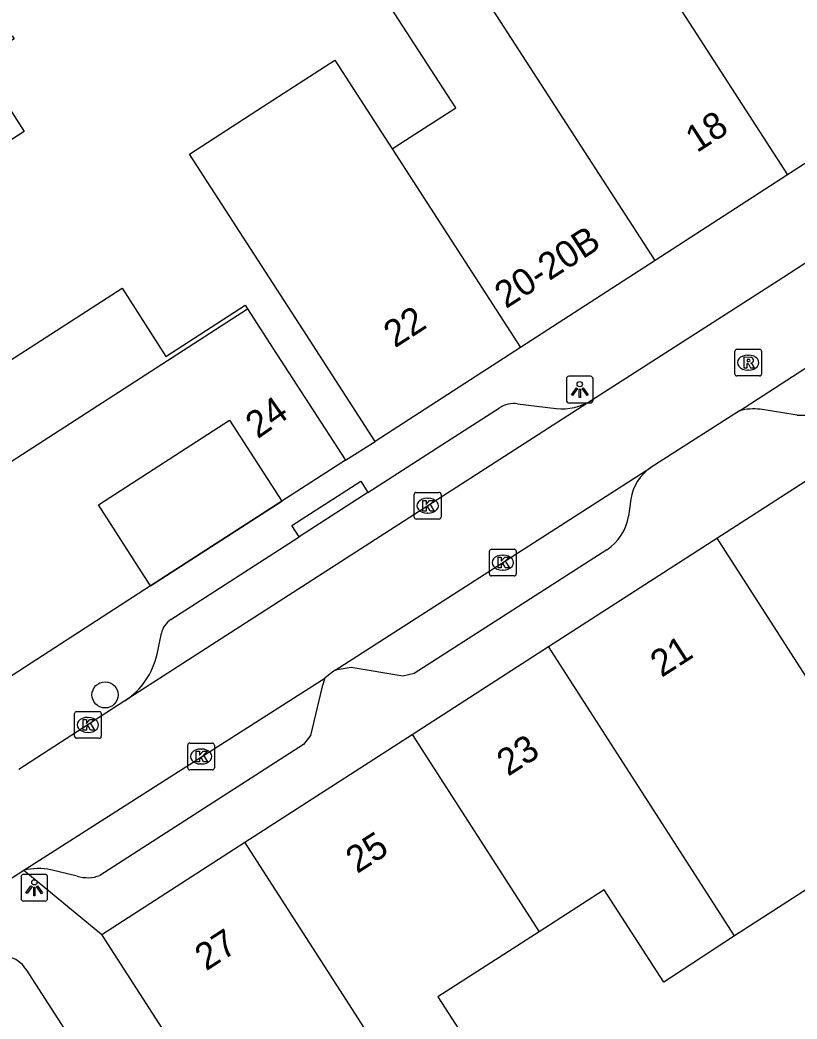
# Model space of a CAD drawing. Extents: x 161801 to 162379, y 382315 to 382832.
# Drawn here: x 161913.39 to 161942.5, y 382568.46 to 382605.87 of the extents above; entities that cross this region are included whole.
import ezdxf

# ---------------------------------------------------------------- set-up
doc = ezdxf.new("R2010")
doc.units = 0
for name, color, linetype in [('IMGEO_Boom', 7, 'Continuous'), ('IMGEO_Kolk', 7, 'Continuous'), ('IMGEO_Lichtpunt', 7, 'Continuous'), ('IMGEO_Muur', 7, 'Continuous'), ('IMGEO_Pand', 7, 'Continuous'), ('IMGEO_Pand_nummerreeks', 7, 'Continuous'), ('IMGEO_Rijbaan_lokaal_open', 7, 'Continuous'), ('IMGEO_Rioolput', 7, 'Continuous'), ('IMGEO_Voetpad_open', 7, 'Continuous')]:
    doc.layers.add(name, color=color, linetype=linetype)

msp = doc.modelspace()

# ---------------------------------------------------------------- linework, layer by layer
at = {"layer": 'IMGEO_Boom'}
msp.add_circle((161916.58, 382580.595), 0.489, dxfattribs=at)
at = {"layer": 'IMGEO_Kolk'}
for p, q in [((161928.163, 382587.252), (161928.163, 382588.104)), ((161928.238, 382588.178), (161929.09, 382588.178)), ((161929.164, 382588.104), (161929.164, 382587.252)), ((161928.651, 382587.958), (161928.676, 382587.958)), ((161928.674, 382587.398), (161928.649, 382587.398)), ((161929.09, 382587.178), (161928.238, 382587.178)), ((161930.978, 382585.122), (161930.978, 382585.974)), ((161931.053, 382586.048), (161931.905, 382586.048)), ((161931.466, 382585.828), (161931.491, 382585.828)), ((161931.979, 382585.974), (161931.979, 382585.122)), ((161931.905, 382585.048), (161931.053, 382585.048)), ((161931.489, 382585.268), (161931.464, 382585.268)), ((161915.437, 382579.046), (161915.437, 382579.898)), ((161915.512, 382579.972), (161916.364, 382579.972)), ((161915.925, 382579.752), (161915.95, 382579.752)), ((161916.438, 382579.898), (161916.438, 382579.046)), ((161915.948, 382579.192), (161915.923, 382579.192)), ((161916.364, 382578.972), (161915.512, 382578.972)), ((161919.675, 382577.862), (161919.675, 382578.714)), ((161919.75, 382578.788), (161920.602, 382578.788)), ((161920.676, 382578.714), (161920.676, 382577.862)), ((161920.163, 382578.568), (161920.188, 382578.568)), ((161920.186, 382578.008), (161920.161, 382578.008)), ((161920.602, 382577.788), (161919.75, 382577.788))]:
    msp.add_line(p, q, dxfattribs=at)
for points in [[(161928.163, 382587.252), (161928.163, 382588.104)], [(161928.238, 382588.178), (161929.09, 382588.178)], [(161929.164, 382588.104), (161929.164, 382587.252)], [(161928.484, 382587.878), (161928.607, 382587.878), (161928.607, 382587.727), (161928.737, 382587.878), (161928.901, 382587.878), (161928.755, 382587.727), (161928.908, 382587.478), (161928.756, 382587.478), (161928.671, 382587.642), (161928.607, 382587.575), (161928.607, 382587.478), (161928.484, 382587.478), (161928.484, 382587.878)], [(161929.09, 382587.178), (161928.238, 382587.178)], [(161930.978, 382585.122), (161930.978, 382585.974)], [(161931.053, 382586.048), (161931.905, 382586.048)], [(161931.299, 382585.748), (161931.422, 382585.748), (161931.422, 382585.597), (161931.552, 382585.748), (161931.716, 382585.748), (161931.57, 382585.597), (161931.723, 382585.348), (161931.571, 382585.348), (161931.486, 382585.512), (161931.422, 382585.445), (161931.422, 382585.348), (161931.299, 382585.348), (161931.299, 382585.748)], [(161931.979, 382585.974), (161931.979, 382585.122)], [(161931.905, 382585.048), (161931.053, 382585.048)], [(161915.437, 382579.046), (161915.437, 382579.898)], [(161915.512, 382579.972), (161916.364, 382579.972)], [(161916.438, 382579.898), (161916.438, 382579.046)], [(161915.758, 382579.672), (161915.881, 382579.672), (161915.881, 382579.521), (161916.011, 382579.672), (161916.175, 382579.672), (161916.029, 382579.521), (161916.182, 382579.272), (161916.03, 382579.272), (161915.945, 382579.436), (161915.881, 382579.369), (161915.881, 382579.272), (161915.758, 382579.272), (161915.758, 382579.672)], [(161916.364, 382578.972), (161915.512, 382578.972)], [(161919.675, 382577.862), (161919.675, 382578.714)], [(161919.75, 382578.788), (161920.602, 382578.788)], [(161920.676, 382578.714), (161920.676, 382577.862)], [(161919.996, 382578.488), (161920.119, 382578.488), (161920.119, 382578.337), (161920.249, 382578.488), (161920.413, 382578.488), (161920.267, 382578.337), (161920.42, 382578.088), (161920.268, 382578.088), (161920.183, 382578.252), (161920.119, 382578.185), (161920.119, 382578.088), (161919.996, 382578.088), (161919.996, 382578.488)], [(161920.602, 382577.788), (161919.75, 382577.788)]]:
    msp.add_lwpolyline(points, dxfattribs=at)
for centre, start, end in [((161928.24, 382588.102), 91.552, 178.448), ((161928.24, 382588.102), 91.552, 178.448), ((161929.088, 382588.102), 1.552, 88.448), ((161929.088, 382588.102), 1.552, 88.448), ((161928.24, 382587.254), 181.552, 268.448), ((161928.24, 382587.254), 181.552, 268.448), ((161929.088, 382587.254), 271.552, 358.448), ((161929.088, 382587.254), 271.552, 358.448), ((161931.055, 382585.972), 91.552, 178.448), ((161931.055, 382585.972), 91.552, 178.448), ((161931.903, 382585.972), 1.552, 88.448), ((161931.903, 382585.972), 1.552, 88.448), ((161931.055, 382585.124), 181.552, 268.448), ((161931.055, 382585.124), 181.552, 268.448), ((161931.903, 382585.124), 271.552, 358.448), ((161931.903, 382585.124), 271.552, 358.448), ((161915.514, 382579.896), 91.552, 178.448), ((161915.514, 382579.896), 91.552, 178.448), ((161916.362, 382579.896), 1.552, 88.448), ((161916.362, 382579.896), 1.552, 88.448), ((161915.514, 382579.048), 181.552, 268.448), ((161915.514, 382579.048), 181.552, 268.448), ((161916.362, 382579.048), 271.552, 358.448), ((161916.362, 382579.048), 271.552, 358.448), ((161919.752, 382578.712), 91.552, 178.448), ((161919.752, 382578.712), 91.552, 178.448), ((161920.6, 382578.712), 1.552, 88.448), ((161920.6, 382578.712), 1.552, 88.448), ((161919.752, 382577.864), 181.552, 268.448), ((161919.752, 382577.864), 181.552, 268.448), ((161920.6, 382577.864), 271.552, 358.448), ((161920.6, 382577.864), 271.552, 358.448)]:
    msp.add_arc(centre, 0.0765, start, end, dxfattribs=at)
for centre, major_axis, ratio, start_param, end_param in [((161928.65, 382587.678), (-0.387, 0.002), 0.722429, 4.712389, 7.853982), ((161928.675, 382587.678), (-0.39, 0.002), 0.717154, 1.570796, 4.712389), ((161931.465, 382585.548), (-0.387, 0.002), 0.722429, 4.712389, 7.853982), ((161931.49, 382585.548), (-0.39, 0.002), 0.717154, 1.570796, 4.712389), ((161915.924, 382579.472), (-0.387, 0.002), 0.722429, 4.712389, 7.853982), ((161915.949, 382579.472), (-0.39, 0.002), 0.717154, 1.570796, 4.712389), ((161920.162, 382578.288), (-0.387, 0.002), 0.722429, 4.712389, 7.853982), ((161920.187, 382578.288), (-0.39, 0.002), 0.717154, 1.570796, 4.712389)]:
    msp.add_ellipse(centre, major_axis=major_axis, ratio=ratio, start_param=start_param, end_param=end_param, dxfattribs=at)
at = {"layer": 'IMGEO_Lichtpunt'}
for p, q in [((161934.762, 382592.526), (161933.954, 382592.526)), ((161934.762, 382592.526), (161933.954, 382592.526)), ((161933.86, 382592.431), (161933.86, 382591.624)), ((161933.86, 382592.431), (161933.86, 382591.624)), ((161934.856, 382591.624), (161934.856, 382592.431)), ((161934.856, 382591.624), (161934.856, 382592.431)), ((161933.954, 382591.53), (161934.762, 382591.53)), ((161933.954, 382591.53), (161934.762, 382591.53)), ((161913.432, 382573.779), (161913.432, 382572.972)), ((161913.432, 382573.779), (161913.432, 382572.972)), ((161914.334, 382573.874), (161913.526, 382573.874)), ((161914.334, 382573.874), (161913.526, 382573.874)), ((161914.428, 382572.972), (161914.428, 382573.779)), ((161914.428, 382572.972), (161914.428, 382573.779)), ((161913.526, 382572.878), (161914.334, 382572.878)), ((161913.526, 382572.878), (161914.334, 382572.878))]:
    msp.add_line(p, q, dxfattribs=at)
for points in [[(161934.234, 382592.095), (161934.273, 382592.067), (161934.085, 382591.805), (161934.047, 382591.832), (161934.234, 382592.095)], [(161934.446, 382592.067), (161934.484, 382592.094), (161934.671, 382591.832), (161934.632, 382591.804), (161934.446, 382592.067)], [(161934.336, 382592.047), (161934.383, 382592.047), (161934.383, 382591.725), (161934.336, 382591.725), (161934.336, 382592.047)], [(161913.806, 382573.443), (161913.845, 382573.415), (161913.657, 382573.153), (161913.619, 382573.18), (161913.806, 382573.443)], [(161913.908, 382573.395), (161913.955, 382573.395), (161913.955, 382573.073), (161913.908, 382573.073), (161913.908, 382573.395)], [(161914.018, 382573.415), (161914.056, 382573.442), (161914.243, 382573.18), (161914.204, 382573.152), (161914.018, 382573.415)]]:
    msp.add_lwpolyline(points, dxfattribs=at)
for centre in [(161934.359, 382592.229), (161913.931, 382573.577)]:
    msp.add_circle(centre, 0.0994, dxfattribs=at)
for centre, start, end in [((161933.954, 382592.431), 90, 180), ((161933.954, 382592.431), 90, 180), ((161934.762, 382592.431), 0, 90), ((161934.762, 382592.431), 0, 90), ((161933.954, 382591.624), 180, 270), ((161933.954, 382591.624), 180, 270), ((161934.762, 382591.624), 270, 0), ((161934.762, 382591.624), 270, 360), ((161913.526, 382573.779), 90, 180), ((161913.526, 382573.779), 90, 180), ((161914.334, 382573.779), 0, 90), ((161914.334, 382573.779), 0, 90), ((161913.526, 382572.972), 180, 270), ((161913.526, 382572.972), 180, 270), ((161914.334, 382572.972), 270, 0), ((161914.334, 382572.972), 270, 360)]:
    msp.add_arc(centre, 0.0946, start, end, dxfattribs=at)
at = {"layer": 'IMGEO_Muur'}
msp.add_lwpolyline([(161918.288, 382584.678), (161923.206, 382587.846)], dxfattribs=at)
at = {"layer": 'IMGEO_Pand'}
for points in [[(161934.272, 382612.252), (161942.145, 382600.07)], [(161927.337, 382601.042), (161927.836, 382601.365), (161929.714, 382602.578), (161926.646, 382607.325), (161929.306, 382609.044)], [(161937.179, 382596.861), (161929.306, 382609.044)], [(161913.096, 382605.276), (161913.172, 382605.158), (161911.862, 382604.312), (161913.552, 382601.695), (161908.899, 382598.688), (161910.797, 382595.75)], [(161926.695, 382590.086), (161923.998, 382594.258), (161921.891, 382597.519), (161919.741, 382600.846), (161922.474, 382602.612), (161925.189, 382604.366), (161927.337, 382601.042)], [(161948.069, 382603.898), (161942.145, 382600.07)], [(161927.337, 382601.042), (161932.142, 382593.606)], [(161942.145, 382600.07), (161937.179, 382596.861)], [(161937.179, 382596.861), (161932.142, 382593.606)], [(161910.797, 382595.75), (161912.656, 382592.874), (161917.215, 382595.82), (161918.862, 382593.27), (161921.828, 382595.187), (161921.918, 382595.048)], [(161907.448, 382585.713), (161921.918, 382595.048)], [(161921.918, 382595.048), (161922.867, 382593.579), (161925.581, 382589.38)], [(161932.142, 382593.606), (161926.695, 382590.086)], [(161918.288, 382584.678), (161916.329, 382587.71), (161921.242, 382590.885), (161923.206, 382587.846)], [(161939.49, 382586.461), (161944.614, 382589.761)], [(161925.581, 382589.38), (161923.206, 382587.846)], [(161933.19, 382582.403), (161939.49, 382586.461)], [(161939.49, 382586.461), (161944.28, 382579.022)], [(161918.288, 382584.678), (161911.109, 382580.039)], [(161928.086, 382579.115), (161933.19, 382582.403)], [(161940.162, 382571.576), (161933.19, 382582.403)], [(161921.815, 382575.076), (161928.086, 382579.115)], [(161928.086, 382579.115), (161932.843, 382571.727)], [(161944.28, 382579.022), (161943.569, 382578.564), (161942.874, 382578.117), (161945.057, 382574.729), (161940.162, 382571.576)], [(161916.457, 382571.625), (161921.815, 382575.076)], [(161928.82, 382564.196), (161921.815, 382575.076)], [(161940.162, 382571.576), (161937.799, 382570.027), (161937.504, 382569.837), (161935.277, 382573.295), (161932.843, 382571.727)], [(161923.464, 382560.747), (161916.457, 382571.625)], [(161932.843, 382571.727), (161929.049, 382569.284), (161931.298, 382565.792), (161928.82, 382564.196)]]:
    msp.add_lwpolyline(points, dxfattribs=at)
at = {"layer": 'IMGEO_Rijbaan_lokaal_open'}
for points in [[(161943.005, 382596.884), (161941.966, 382596.213), (161934.803, 382591.618)], [(161940.347, 382591.237), (161948.497, 382596.51)], [(161934.803, 382591.618), (161917.327, 382580.367)], [(161940.347, 382591.237), (161937.019, 382589.11)], [(161925.204, 382581.516), (161937.019, 382589.11)], [(161925.204, 382581.516), (161925.006, 382581.379), (161924.815, 382581.222)], [(161913.539, 382574.028), (161924.815, 382581.222)], [(161917.327, 382580.367), (161913.355, 382577.804)], [(161910.794, 382572.295), (161912.077, 382573.092), (161913.539, 382574.028)]]:
    msp.add_lwpolyline(points, dxfattribs=at)
at = {"layer": 'IMGEO_Rioolput'}
for p, q in [((161940.169, 382592.61), (161940.169, 382593.462)), ((161940.244, 382593.536), (161941.096, 382593.536)), ((161940.657, 382593.316), (161940.682, 382593.316)), ((161941.17, 382593.462), (161941.17, 382592.61)), ((161941.096, 382592.536), (161940.244, 382592.536)), ((161940.68, 382592.756), (161940.655, 382592.756))]:
    msp.add_line(p, q, dxfattribs=at)
for points in [[(161940.169, 382592.61), (161940.169, 382593.462)], [(161940.244, 382593.536), (161941.096, 382593.536)], [(161940.758, 382593.234), (161940.506, 382593.236), (161940.506, 382592.836)], [(161941.17, 382593.462), (161941.17, 382592.61)], [(161940.506, 382592.836), (161940.63, 382592.836), (161940.63, 382592.998), (161940.641, 382592.998)], [(161940.684, 382593.155), (161940.63, 382593.155), (161940.63, 382593.074)], [(161940.63, 382593.074), (161940.682, 382593.074)], [(161940.688, 382592.969), (161940.759, 382592.836), (161940.899, 382592.836), (161940.834, 382592.962)], [(161941.096, 382592.536), (161940.244, 382592.536)]]:
    msp.add_lwpolyline(points, dxfattribs=at)
for centre, radius, start, end in [((161940.246, 382593.46), 0.0765, 91.552, 178.448), ((161940.246, 382593.46), 0.0765, 91.552, 178.448), ((161940.757, 382593.124), 0.109, 350.3612, 89.416), ((161941.094, 382593.46), 0.0765, 1.552, 88.448), ((161941.094, 382593.46), 0.0765, 1.552, 88.448), ((161940.64, 382592.945), 0.0533, 26.0293, 88.6989), ((161940.666, 382593.263), 0.19, 274.7715, 282.9687), ((161940.69, 382593.059), 0.0964, 77.0061, 93.1865), ((161940.704, 382593.116), 0.0378, 276.6634, 79.6772), ((161940.755, 382593.124), 0.112, 277.5842, 350.9817), ((161940.739, 382592.909), 0.108, 29.5134, 73.7905), ((161940.246, 382592.612), 0.0765, 181.552, 268.448), ((161940.246, 382592.612), 0.0765, 181.552, 268.448), ((161941.094, 382592.612), 0.0765, 271.552, 358.448), ((161941.094, 382592.612), 0.0765, 271.552, 358.448)]:
    msp.add_arc(centre, radius, start, end, dxfattribs=at)
for centre, major_axis, ratio, start_param, end_param in [((161940.656, 382593.036), (-0.387, 0.002), 0.722429, 4.712389, 7.853982), ((161940.681, 382593.036), (-0.39, 0.002), 0.717154, 1.570796, 4.712389)]:
    msp.add_ellipse(centre, major_axis=major_axis, ratio=ratio, start_param=start_param, end_param=end_param, dxfattribs=at)
at = {"layer": 'IMGEO_Voetpad_open'}
for points in [[(161926.424, 382588.172), (161929.194, 382589.958), (161931.36, 382591.347)], [(161932.023, 382591.498), (161933.475, 382591.317)], [(161942.497, 382591.068), (161941.119, 382591.29)], [(161925.581, 382589.38), (161926.695, 382590.086)], [(161923.85, 382586.512), (161923.581, 382586.932), (161926.155, 382588.592), (161926.424, 382588.172)], [(161926.424, 382588.172), (161923.85, 382586.512)], [(161923.206, 382587.846), (161918.288, 382584.678)], [(161936.275, 382587.919), (161936.182, 382587.285)], [(161919.041, 382583.412), (161923.85, 382586.512)], [(161935.374, 382586.032), (161928.163, 382581.397), (161927.731, 382581.299), (161925.794, 382581.623), (161925.204, 382581.516)], [(161918.53, 382582.122), (161918.691, 382582.902)], [(161924.815, 382581.222), (161924.711, 382580.914), (161924.27, 382579.07), (161924.019, 382578.735), (161916.389, 382573.838)], [(161913.539, 382574.028), (161916.457, 382571.625)], [(161915.535, 382573.811), (161914.546, 382574.043)], [(161913.616, 382570.328), (161924.147, 382553.977), (161921.747, 382552.303)]]:
    msp.add_lwpolyline(points, dxfattribs=at)
for centre, radius, start, end in [((161931.899, 382590.513), 0.993, 82.8016, 122.8592), ((161933.682, 382593.485), 2.178, 264.5514, 300.99), ((161940.883, 382589.075), 2.227, 83.9233, 103.9315), ((161942.654, 382593.455), 2.392, 266.2365, 286.638), ((161938.001, 382587.669), 1.744, 124.2639, 171.7513), ((161934.402, 382587.546), 1.799, 302.7045, 351.6634), ((161919.478, 382582.737), 0.804, 122.9193, 168.159), ((161915.728, 382582.753), 2.872, 303.8311, 347.31), ((161914.077, 382571.737), 2.354, 78.4989, 103.2079), ((161915.924, 382575.023), 1.273, 252.2064, 291.4153), ((161912.724, 382569.752), 1.062, 32.8536, 122.3466)]:
    msp.add_arc(centre, radius, start, end, dxfattribs=at)

# ---------------------------------------------------------------- texts
at = {"layer": 'IMGEO_Pand_nummerreeks'}
for s, rotation, p in [('18', 32.8706, (161938.746, 382600.874)), ('20-20B', 32.8706, (161931.594, 382595.037)), ('22', 32.8706, (161927.438, 382593.566)), ('24', 35.0738, (161922.299, 382590.162)), ('21', 32.7846, (161937.425, 382581.229)), ('23', 32.7855, (161931.675, 382577.526)), ('25', 32.7855, (161926.021, 382573.883)), ('27', 32.7855, (161920.366, 382570.241))]:
    msp.add_text(s, height=1, rotation=rotation, dxfattribs=at).set_placement(p)

doc.saveas('drawing.dxf')
